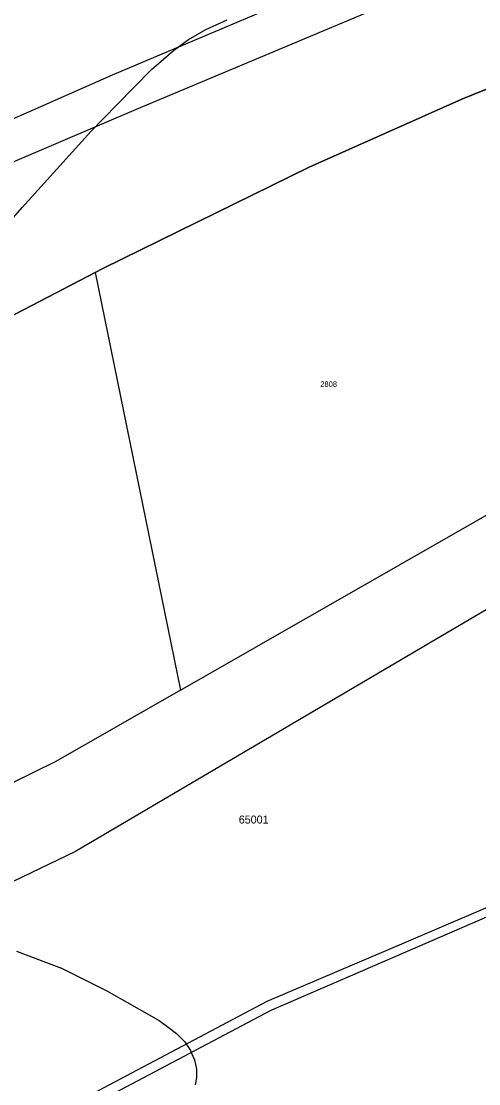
# Model space of a CAD drawing. Extents: x -546762 to -540209, y -1046851 to -1035694.
# Drawn here: x -542834.4 to -542691.5, y -1037963.1 to -1037631.1 of the extents above; entities that cross this region are included whole.
import ezdxf

# ---------------------------------------------------------------- set-up
doc = ezdxf.new("R2010")
doc.units = 0
for name, color, linetype in [('Vrstva 1', 7, 'Continuous'), ('Vrstva 13', 7, 'Continuous'), ('Vrstva 18', 7, 'Continuous'), ('Vrstva 52', 7, 'Continuous'), ('Vrstva 53', 7, 'Continuous')]:
    doc.layers.add(name, color=color, linetype=linetype)

msp = doc.modelspace()

# ---------------------------------------------------------------- linework, layer by layer
at = {"layer": 'Vrstva 1'}
for points in [[(-542709.87, -1037607.26), (-542805.97, -1037647.97)], [(-542798.39, -1037658.61), (-542698.58, -1037616.67)], [(-542805.97, -1037647.97), (-542951.27, -1037712.12)], [(-542846.53, -1037679.1), (-542798.39, -1037658.61)], [(-542811.28, -1037709.61), (-542784.63, -1037840.1)], [(-542784.63, -1037840.1), (-542669.77, -1037774.41)], [(-542663.32, -1037799.84), (-542817.46, -1037890.55)], [(-542784.63, -1037840.1), (-542823.6, -1037862.41)], [(-542823.6, -1037862.41), (-542885.41, -1037892.84)], [(-542817.46, -1037890.55), (-542878.6, -1037919.93)], [(-542756.33, -1037940.11), (-542671.84, -1037903.51)], [(-542677.21, -1037903.06), (-542714.16, -1037918.86)], [(-542714.16, -1037918.86), (-542757.62, -1037937.4)], [(-542757.62, -1037937.4), (-542815.72, -1037968.1)], [(-542814.4, -1037970.79), (-542756.33, -1037940.11)]]:
    msp.add_lwpolyline(points, dxfattribs=at)
at = {"layer": 'Vrstva 13'}
for points in [[(-542646.33, -1037635), (-542696.78, -1037655.45)], [(-542646.33, -1037635), (-542696.78, -1037655.45)], [(-542696.78, -1037655.45), (-542744.49, -1037676.78)], [(-542696.78, -1037655.45), (-542744.49, -1037676.78)], [(-542744.49, -1037676.78), (-542808.69, -1037708.26)], [(-542744.49, -1037676.78), (-542808.69, -1037708.26)], [(-542863.73, -1037736.88), (-542811.28, -1037709.61)], [(-542863.73, -1037736.88), (-542811.28, -1037709.61)], [(-542811.28, -1037709.61), (-542808.69, -1037708.26)], [(-542811.28, -1037709.61), (-542808.69, -1037708.26)]]:
    msp.add_lwpolyline(points, dxfattribs=at)
at = {"layer": 'Vrstva 52'}
for points in [[(-542597.71, -1037761.19), (-542601.64, -1037747.66), (-542602.11, -1037746.04), (-542619.97, -1037671.06), (-542636.93, -1037631.27), (-542645.13, -1037634.51), (-542696.78, -1037655.45), (-542744.49, -1037676.78), (-542808.69, -1037708.26), (-542863.73, -1037736.88), (-542943.06, -1037777.75), (-542953.82, -1037783.29), (-542958.58, -1037785.7)], [(-542958.13, -1037785.47), (-542953.82, -1037783.29), (-542943.06, -1037777.75), (-542863.73, -1037736.88), (-542808.69, -1037708.26), (-542744.49, -1037676.78), (-542696.78, -1037655.45), (-542645.13, -1037634.51), (-542636.93, -1037631.27), (-542619.97, -1037671.06), (-542602.11, -1037746.04), (-542601.64, -1037747.66), (-542601.46, -1037748.27)], [(-542855.24, -1037713.6), (-542834.1, -1037689.32), (-542812.53, -1037665.51), (-542804.49, -1037657.26), (-542793.69, -1037646.17), (-542791.52, -1037644.31), (-542786.78, -1037640.24), (-542782.1, -1037636.84), (-542776.72, -1037633.72), (-542770.06, -1037630.74)], [(-542835.86, -1037921.69), (-542826.79, -1037925.07), (-542821.82, -1037926.92), (-542807.63, -1037934.09), (-542791.34, -1037943.36), (-542788.04, -1037945.68), (-542785.85, -1037947.34), (-542783.26, -1037949.93), (-542781.55, -1037952.66), (-542781.26, -1037953.32), (-542780.24, -1037955.59), (-542779.6, -1037958.52), (-542779.65, -1037961.2), (-542780.09, -1037963.44)]]:
    msp.add_lwpolyline(points, dxfattribs=at)

# ---------------------------------------------------------------- texts
at = {"layer": 'Vrstva 18'}
msp.add_text('2808', height=1.7, dxfattribs=at).set_placement((-542740.97, -1037745.36))
at = {"layer": 'Vrstva 53'}
msp.add_text('65001', height=2.5, dxfattribs=at).set_placement((-542766.43, -1037881.79))

doc.saveas('drawing.dxf')
